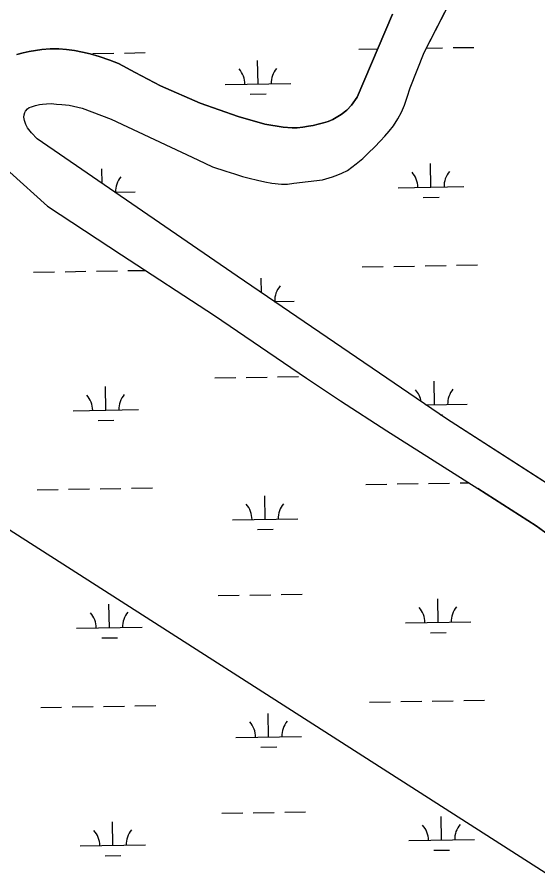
# Model space of a CAD drawing. Extents: x 3855477 to 3893699, y 299188 to 325115.
# Drawn here: x 3889723 to 3890518, y 318313 to 319613 of the extents above; entities that cross this region are included whole.
import ezdxf

# ---------------------------------------------------------------- set-up
doc = ezdxf.new("R2010")
doc.units = 0
for name, color, linetype in [('V-RIVR-EDGE', 7, 'Continuous'), ('V-TOPO-SHOR', 7, 'Continuous'), ('V-UTIL-LINE', 7, 'Continuous'), ('V-WETL-SWMP', 7, 'Continuous')]:
    doc.layers.add(name, color=color, linetype=linetype)

msp = doc.modelspace()

# ---------------------------------------------------------------- linework, layer by layer
at = {"layer": 'V-RIVR-EDGE'}
msp.add_spline([(3882913.1, 320040.1), (3882915.6, 320023.3), (3882920.8, 320004.6), (3882925.9, 319994.2), (3882938.6, 319980.2), (3882958.1, 319959.4), (3882969.6, 319947.1), (3882988.7, 319921.1), (3882997.8, 319910.3), (3883016.9, 319894.3), (3883040.8, 319875.1), (3883065.5, 319858.3), (3883074.2, 319851.2), (3883077, 319846.8), (3883076.2, 319838.4), (3883079.4, 319836), (3883089.7, 319829.6), (3883100.9, 319827.6), (3883118.4, 319827.1), (3883127.2, 319826.3), (3883136.7, 319823.5), (3883150.2, 319817.9), (3883163.8, 319815.5), (3883172.5, 319812.3), (3883186.9, 319803.4), (3883204, 319792.6), (3883220.3, 319786.6), (3883247, 319781), (3883267.7, 319771.8), (3883286.4, 319765.3), (3883334.2, 319752.1), (3883358.5, 319742.8), (3883374, 319734.8), (3883397.1, 319726.4), (3883413, 319725.2), (3883429.8, 319723.9), (3883441.3, 319723.1), (3883453.3, 319720.7), (3883466, 319713.1), (3883480, 319705.1), (3883489.9, 319704.3), (3883527.3, 319690.2), (3883553.2, 319677), (3883567.5, 319671.4), (3883604.2, 319655), (3883613.7, 319653.3), (3883624.5, 319652.9), (3883634.4, 319650.1), (3883661.5, 319638.5), (3883676.2, 319631.3), (3883689, 319621.7), (3883706.1, 319614.5), (3883729.2, 319605.6), (3883766.6, 319588.4), (3883795.7, 319578), (3883824, 319569.5), (3883888.4, 319543.1), (3883936.2, 319521.8), (3883952.9, 319515.8), (3884166, 319447.5), (3884193.5, 319441.1), (3884330.9, 319398.5), (3884355.6, 319389.7), (3884375.1, 319382), (3884570.2, 319313.4), (3884589.7, 319305.4), (3884662.9, 319270.9), (3884854.8, 319175.2), (3884883, 319156.4), (3884897.4, 319146.8), (3884909.7, 319140.4), (3884940, 319128.8), (3884943.1, 319128.8), (3884951.9, 319128.7), (3884958.3, 319127.1), (3884973.8, 319120.7), (3884981, 319119.9), (3884992.5, 319118.7), (3885018.8, 319115.4), (3885038.7, 319110.2), (3885055.5, 319103.8), (3885077.8, 319091), (3885091.3, 319083), (3885105.2, 319077.4), (3885120.8, 319072.5), (3885137.9, 319066.5), (3885153.8, 319061.7), (3885176.1, 319054.1), (3885192.4, 319047.2), (3885212.7, 319042), (3885236.6, 319036.4), (3885260.9, 319028.7), (3885280.8, 319023.5), (3885320.3, 319009.5), (3885333.4, 319006.6), (3885341.8, 319010.6), (3885349, 319010.6), (3885360.9, 319007.4), (3885367.3, 319002.2), (3885375.2, 318990.6), (3885390.7, 318976.6), (3885409.8, 318961), (3885442, 318941), (3885463.5, 318930.6), (3885519.6, 318891.4), (3885550.3, 318866.6), (3885563.4, 318858.2), (3885583.3, 318852.6), (3885601.2, 318845.8), (3885609.6, 318839.8), (3885620.7, 318828.2), (3885637.4, 318818.2), (3885654.5, 318811), (3885670.5, 318809.3), (3885686, 318808.9), (3885702.3, 318805.3), (3885731.8, 318796), (3885773.2, 318778.8), (3885814.6, 318765.5), (3885852.1, 318760.3), (3885861.3, 318759.8), (3885864.9, 318764.6), (3885869.6, 318765), (3885880.8, 318765), (3885903.1, 318760.9), (3885937.8, 318754.1), (3885959.3, 318753.2), (3885986, 318750), (3886007.5, 318748.7), (3886012.7, 318748.7), (3886021, 318743.5), (3886024.6, 318743.5), (3886037, 318744.3), (3886045.7, 318744.2), (3886058.5, 318742.6), (3886070, 318737.8), (3886082, 318736.6), (3886104.3, 318732.5), (3886127, 318728.5), (3886153.7, 318723.7), (3886184.8, 318716.8), (3886220.6, 318705.6), (3886238.1, 318702.3), (3886252.9, 318700.7), (3886283.5, 318690.3), (3886299.9, 318684.2), (3886315.4, 318684.2), (3886332.9, 318683.8), (3886350.5, 318679.3), (3886368, 318674.1), (3886377.5, 318674.9), (3886395.1, 318673.2), (3886413.4, 318672), (3886429.7, 318666.8), (3886442.5, 318658.4), (3886451.2, 318653.6), (3886461.2, 318649.6), (3886487.5, 318641.9), (3886521.7, 318631.9), (3886548.8, 318623), (3886589.4, 318610.6), (3886599.4, 318610.2), (3886610.5, 318606.2), (3886629.6, 318593.7), (3886640, 318584.2), (3886659.1, 318574.9), (3886680.6, 318563.7), (3886701.7, 318556.1), (3886720.4, 318549.3), (3886735.5, 318541.3), (3886747, 318538.1), (3886763, 318535.2), (3886783.3, 318525.6), (3886805.6, 318518.4), (3886818.3, 318514.8), (3886870.9, 318500.7), (3886884.8, 318500.7), (3886895.2, 318500.6), (3886902.4, 318496.2), (3886910.3, 318494.2), (3886931.8, 318488.6), (3886964.9, 318480.5), (3886991.2, 318474.1), (3887000, 318474.1), (3887005.5, 318476), (3887011.1, 318481.2), (3887013.9, 318481.6), (3887016.3, 318480.4), (3887017.5, 318474.8), (3887019.1, 318470.8), (3887027.4, 318468), (3887043.4, 318462.8), (3887054.5, 318458.4), (3887069.7, 318456), (3887077.2, 318454), (3887087.6, 318450.7), (3887101.9, 318446.7), (3887154.9, 318424.3), (3887167.6, 318420.7), (3887188.3, 318414.6), (3887203.4, 318407.4), (3887217.4, 318402.2), (3887228.1, 318399.4), (3887240.1, 318394.2), (3887254.8, 318385.4), (3887275.5, 318376.5), (3887283.1, 318370.5), (3887288.6, 318366.2), (3887293.8, 318366.1), (3887302.6, 318364.5), (3887320.9, 318356.1), (3887334.8, 318348.9), (3887347.6, 318344.9), (3887367.1, 318337.7), (3887387.4, 318324.9), (3887405.7, 318317.6), (3887416, 318315.6), (3887424, 318315.2), (3887432.4, 318310.4), (3887439.9, 318306), (3887457.8, 318300.4), (3887483.7, 318289.5), (3887497.3, 318286.3), (3887518, 318277.1), (3887536.3, 318269.1), (3887554.6, 318263.5), (3887566.9, 318261), (3887592, 318252.6), (3887630.7, 318239.8), (3887658.9, 318229.7), (3887684.8, 318222.5), (3887705.9, 318216.9), (3887729.4, 318208.8), (3887756.1, 318199.6), (3887774.8, 318192), (3887794.3, 318184), (3887813.4, 318177.9), (3887834.5, 318168.7), (3887845.3, 318163.1), (3887852, 318156.7), (3887853.6, 318153.1), (3887859.2, 318148.3), (3887867.5, 318142.7), (3887873.9, 318140.7), (3887888.7, 318136.3), (3887904.2, 318132.7), (3887912.9, 318129.1), (3887924.5, 318126.7), (3887934.1, 318127), (3887939.2, 318126.6), (3887957.6, 318119.8), (3887971.5, 318115.8), (3887987.4, 318111.4), (3888004.9, 318104.9), (3888020.5, 318101.7), (3888032.4, 318098.5), (3888062.3, 318083.3), (3888089.4, 318070.8), (3888114.8, 318059.2), (3888138.3, 318051.2), (3888172.2, 318040.4), (3888205.2, 318029.1), (3888225.5, 318024.3), (3888240.7, 318017.9), (3888261, 318005.5), (3888270.5, 317999.1), (3888283.2, 317993.1), (3888296.8, 317985.8), (3888310.7, 317981.8), (3888328.2, 317977), (3888351.3, 317970.6), (3888385.2, 317962.9), (3888403.9, 317956.9), (3888426.2, 317947.7), (3888456.9, 317934.4), (3888480.3, 317921.6), (3888501, 317912.8), (3888524.5, 317903.6), (3888535.7, 317900.4), (3888548.8, 317894.4), (3888572.7, 317886.7), (3888589.4, 317880.3), (3888622.1, 317867.9), (3888643.6, 317858.7), (3888662.7, 317846.7), (3888675, 317839.8), (3888693.7, 317831.8), (3888718.4, 317821.4), (3888732.8, 317816.6), (3888741.1, 317810.6), (3888752.3, 317808.2), (3888769.4, 317803.3), (3888782.9, 317796.9), (3888796.1, 317787.3), (3888809.2, 317778.1), (3888821.5, 317772.1), (3888833.9, 317768.9), (3888876.1, 317752.5), (3888901.6, 317743.6), (3888917.9, 317736.4), (3888936.2, 317728.4), (3888954.9, 317717.2), (3888975.6, 317709.2), (3888995.9, 317704.3), (3889006.7, 317698.7), (3889030.1, 317685.9), (3889058.4, 317669.5), (3889086.7, 317654.7), (3889114.5, 317640.7), (3889137.6, 317630.7), (3889158.3, 317621.4), (3889182.2, 317611.8), (3889201.3, 317602.6), (3889223.2, 317589.8), (3889248.7, 317581.4), (3889267, 317574.9), (3889284.9, 317567.3), (3889318.7, 317550.5), (3889342.2, 317543.7), (3889366.5, 317536), (3889375.3, 317532.8), (3889379.3, 317530), (3889383.6, 317525.2), (3889392.8, 317522), (3889413.1, 317513.6), (3889433.8, 317506.8), (3889450.9, 317498), (3889480.8, 317482), (3889501.1, 317472.7), (3889535.7, 317462.3), (3889554.4, 317453.1), (3889589.1, 317435.9), (3889622.9, 317417), (3889642, 317409.8), (3889673, 317391.8), (3889721.6, 317364.6), (3889737.1, 317353.8), (3889772.5, 317333), (3889784.9, 317326.2), (3889810.7, 317308.2), (3889827.9, 317302.6), (3889858.1, 317286.5), (3889880, 317274.5), (3889894.7, 317269.3), (3889918.2, 317253.7), (3889950, 317230.1), (3889967.5, 317212.9), (3889983, 317195.8), (3890012.1, 317173.8), (3890106, 317108.6), (3890125.4, 317093.8), (3890144.9, 317082.6), (3890167.6, 317075), (3890186.3, 317064.9), (3890221.8, 317046.9), (3890258, 317025.3), (3890331.2, 316987.7), (3890369.8, 316967.6), (3890390.9, 316957.6), (3890407.6, 316945.6), (3890422.7, 316932), (3890429.5, 316927.2), (3890449, 316914), (3890471.7, 316903.6), (3890490, 316896.4), (3890500, 316888), (3890521, 316869.2), (3890535, 316861.6), (3890551.3, 316852.8), (3890573.2, 316840), (3890585.9, 316827.2), (3890608.2, 316813.6), (3890639.2, 316793.6), (3890667.5, 316774.4), (3890678.6, 316764.4), (3890688.5, 316754.4), (3890700.9, 316746.8), (3890712.8, 316743.2), (3890739.5, 316735.2), (3890774.5, 316714.8), (3890820.3, 316686.8), (3890859.3, 316660.8), (3890897.1, 316634.8), (3890934.9, 316609.6), (3890937.7, 316609.6), (3890950.8, 316605.9), (3890969.5, 316592.3), (3890995.4, 316573.5), (3891054.6, 316535.1), (3891075.7, 316526.3), (3891110.8, 316503.1), (3891142.2, 316482.7), (3891182.8, 316458.7), (3891207, 316441.9), (3891221.8, 316435.9), (3891228.9, 316432.3), (3891244.9, 316421.9), (3891276.7, 316396.3), (3891289, 316391.1), (3891298.2, 316384.7), (3891322.8, 316368.3), (3891339.9, 316353.9), (3891357.1, 316344.7), (3891370.6, 316337.1), (3891398.4, 316318.3), (3891409.8, 316310.6)], degree=3, dxfattribs=at)
at = {"layer": 'V-TOPO-SHOR'}
msp.add_line((3890287.6, 318980.9), (3890426.2, 318892.5), dxfattribs=at)
for points in [[(3890556.6, 318884.5), (3890378.5, 318999), (3890059.1, 319217), (3889753.6, 319427.2), (3889744.9, 319436), (3889738.9, 319443.8), (3889736.2, 319449.2), (3889734, 319455), (3889733, 319460.2), (3889733.5, 319463.8), (3889734.5, 319467.4), (3889735.9, 319469.6), (3889738.7, 319472.7), (3889741.3, 319474.7), (3889745.1, 319476.1), (3889751.1, 319477.9), (3889756.9, 319479.4), (3889761.5, 319480), (3889767.7, 319480.8), (3889775, 319480.9), (3889783.2, 319479.9), (3889791, 319479.6), (3889802.3, 319478.4), (3889822.3, 319473.7), (3889866.5, 319457.1), (3889999, 319394.8), (3890021.4, 319384.5), (3890041.4, 319377.8), (3890054.7, 319373.4), (3890067.2, 319369.5), (3890077, 319366.9), (3890090, 319363.8), (3890101.3, 319361.2), (3890112.1, 319359.1), (3890126.4, 319357.6), (3890136, 319358), (3890145.4, 319359.1), (3890189.1, 319364.5), (3890204.3, 319369.2), (3890212.7, 319372), (3890218.9, 319374.5), (3890227.2, 319378.7), (3890240.7, 319388.8), (3890250.7, 319396.9), (3890259.7, 319405.8), (3890268.7, 319414.5), (3890277.9, 319424.1), (3890284.6, 319431), (3890291, 319439), (3890297.6, 319447.1), (3890304, 319457.6), (3890309.7, 319467.8), (3890314.3, 319478.5), (3890318.6, 319490.7), (3890323, 319504.8), (3890344.7, 319558.9), (3890417.6, 319702.6)], [(3889722.7, 319555.9), (3889732, 319558.5), (3889741.1, 319560.3), (3889751.2, 319561.9), (3889760.5, 319563.4), (3889773.3, 319564.7), (3889786.6, 319564.6), (3889798.3, 319563.8), (3889810.5, 319562.1), (3889822.8, 319559.6), (3889834.7, 319556.9), (3889848.3, 319553.1), (3889864.5, 319547.4), (3889877.7, 319542.3), (3889903, 319528.6), (3889941.7, 319507.9), (3890002.2, 319481.5), (3890060.7, 319461), (3890101.3, 319449.4), (3890129.2, 319444.7), (3890142.8, 319443.8), (3890150.5, 319443.8), (3890159, 319444.8), (3890167.6, 319446.4), (3890175, 319447.6), (3890182.5, 319449.5), (3890190.5, 319451.3), (3890197.7, 319453.4), (3890205.1, 319456.5), (3890217.9, 319464.5), (3890226.5, 319471.1), (3890233.4, 319478.7), (3890242, 319490.9), (3890295.9, 319617.6)], [(3889711.9, 319376.1), (3889769.4, 319324.4), (3889882.3, 319249.8), (3890024.3, 319156.9), (3890165, 319061.3), (3890216.6, 319026.5), (3890287.6, 318980.9)], [(3891376.8, 318283.8), (3891328.5, 318312.7), (3891231.9, 318372.2), (3891126.4, 318437.7), (3891092.8, 318461.7), (3891072.3, 318474.5), (3891050.8, 318491), (3891021.9, 318518.1), (3890976.3, 318551.8), (3890937.1, 318575.8), (3890806.2, 318654.9), (3890677.7, 318725.5), (3890589.6, 318781.2), (3890515.3, 318835.7), (3890426.2, 318892.5)]]:
    msp.add_lwpolyline(points, dxfattribs=at)
at = {"layer": 'V-UTIL-LINE'}
msp.add_lwpolyline([(3878833.4, 323112.8), (3887889.7, 319996.5), (3891385.6, 317757.3)], dxfattribs=at)
at = {"layer": 'V-WETL-SWMP'}
for p, q in [((3890344.7, 319558.9), (3890417.6, 319702.6)), ((3889838.7, 319557.5), (3889870.7, 319558)), ((3889886.7, 319558.2), (3889918.6, 319558.8)), ((3890244.5, 319564.1), (3890273.3, 319564.5)), ((3890323, 319504.8), (3890344.7, 319558.9)), ((3890348.1, 319565.8), (3890372.5, 319566.2)), ((3890388.5, 319566.4), (3890420.5, 319566.9)), ((3890090.8, 319510.8), (3890090.2, 319546.8)), ((3890040.8, 319510), (3890140.8, 319511.6)), ((3890079, 319495.2), (3890103, 319495.6)), ((3890318.6, 319490.7), (3890323, 319504.8)), ((3889751.1, 319477.9), (3889756.9, 319479.4)), ((3889756.9, 319479.4), (3889761.5, 319480)), ((3889761.5, 319480), (3889767.7, 319480.8)), ((3889767.7, 319480.8), (3889775, 319480.9)), ((3889775, 319480.9), (3889783.2, 319479.9)), ((3889783.2, 319479.9), (3889791, 319479.7)), ((3889791, 319479.7), (3889802.3, 319478.4)), ((3890314.3, 319478.5), (3890318.6, 319490.7)), ((3889733.5, 319463.8), (3889734.5, 319467.4)), ((3889734.5, 319467.4), (3889735.9, 319469.6)), ((3889735.9, 319469.6), (3889738.7, 319472.7)), ((3889738.7, 319472.7), (3889741.3, 319474.7)), ((3889741.3, 319474.7), (3889745.1, 319476.1)), ((3889745.1, 319476.1), (3889751.1, 319477.9)), ((3889802.3, 319478.4), (3889822.3, 319473.7)), ((3889822.3, 319473.7), (3889866.5, 319457.1)), ((3890304, 319457.6), (3890309.7, 319467.8)), ((3890309.7, 319467.8), (3890314.3, 319478.5)), ((3889733, 319460.2), (3889733.5, 319463.8)), ((3889734, 319455), (3889733, 319460.2)), ((3889736.2, 319449.2), (3889734, 319455)), ((3889866.5, 319457.1), (3889999, 319394.8)), ((3890297.6, 319447.1), (3890304, 319457.6)), ((3889738.9, 319443.8), (3889736.2, 319449.2)), ((3889744.9, 319436), (3889738.9, 319443.8)), ((3890291, 319439), (3890297.6, 319447.1)), ((3889753.6, 319427.2), (3889744.9, 319436)), ((3890059.1, 319217), (3889753.6, 319427.2)), ((3890277.9, 319424.1), (3890284.6, 319431)), ((3890284.6, 319431), (3890291, 319439)), ((3890259.7, 319405.8), (3890268.7, 319414.5)), ((3890268.7, 319414.5), (3890277.9, 319424.1)), ((3890250.7, 319396.9), (3890259.7, 319405.8)), ((3889999, 319394.8), (3890021.4, 319384.5)), ((3890227.2, 319378.7), (3890240.7, 319388.8)), ((3890240.7, 319388.8), (3890250.7, 319396.9)), ((3890354.8, 319353.2), (3890354.2, 319389.2)), ((3889711.9, 319376.1), (3889769.4, 319324.4)), ((3889852.7, 319359), (3889852.4, 319381)), ((3890021.4, 319384.5), (3890041.4, 319377.8)), ((3890041.4, 319377.8), (3890054.7, 319373.4)), ((3890218.8, 319374.5), (3890227.2, 319378.7)), ((3890054.7, 319373.4), (3890067.2, 319369.5)), ((3890067.2, 319369.5), (3890077, 319366.9)), ((3890077, 319366.9), (3890090, 319363.8)), ((3890090, 319363.8), (3890101.3, 319361.2)), ((3890145.4, 319359.1), (3890189.1, 319364.5)), ((3890189.1, 319364.5), (3890204.3, 319369.2)), ((3890204.3, 319369.2), (3890212.7, 319372)), ((3890212.7, 319372), (3890218.8, 319374.5)), ((3890101.3, 319361.2), (3890112.1, 319359.1)), ((3890112.1, 319359.1), (3890126.4, 319357.6)), ((3890126.4, 319357.6), (3890136, 319358)), ((3890136, 319358), (3890145.4, 319359.1)), ((3890304.8, 319352.4), (3890404.8, 319354)), ((3889872.5, 319345.4), (3889903, 319345.9)), ((3890343.1, 319337.6), (3890367.1, 319338)), ((3889769.4, 319324.4), (3889882.3, 319249.8)), ((3889882.3, 319249.8), (3890024.3, 319156.9)), ((3890249.9, 319231.4), (3890281.9, 319232)), ((3890297.9, 319232.2), (3890329.9, 319232.7)), ((3890345.9, 319233), (3890377.9, 319233.5)), ((3890393.9, 319233.8), (3890425.9, 319234.3)), ((3889748.1, 319223.3), (3889780.1, 319223.8)), ((3889796.1, 319224), (3889828.1, 319224.6)), ((3889844.1, 319224.8), (3889876.1, 319225.3)), ((3889892.1, 319225.6), (3889918.7, 319226)), ((3890378.5, 318999), (3890059.1, 319217)), ((3890096, 319191.8), (3890095.6, 319214.2)), ((3890115.5, 319178.5), (3890146.2, 319179)), ((3890024.3, 319156.9), (3890165, 319061.3)), ((3890072.7, 319062.4), (3890104.7, 319062.9)), ((3890120.7, 319063.1), (3890152.7, 319063.7)), ((3890024.7, 319061.6), (3890056.7, 319062.1)), ((3890165, 319061.3), (3890216.6, 319026.5)), ((3890360.2, 319020.6), (3890359.6, 319056.6)), ((3889858.4, 319012.4), (3889857.8, 319048.4)), ((3890216.6, 319026.5), (3890287.6, 318980.9)), ((3889808.4, 319011.6), (3889908.4, 319013.2)), ((3890347.2, 319020.4), (3890410.2, 319021.4)), ((3890369.3, 319005.3), (3890372.5, 319005.4)), ((3890556.6, 318884.5), (3890378.5, 318999)), ((3889846.6, 318996.8), (3889870.6, 318997.2)), ((3890287.6, 318980.9), (3890426.2, 318892.5)), ((3890255.4, 318898.8), (3890287.3, 318899.3)), ((3890303.3, 318899.6), (3890335.3, 318900.1)), ((3890351.3, 318900.4), (3890383.3, 318900.9)), ((3890399.3, 318901.1), (3890412.3, 318901.4)), ((3889753.5, 318890.6), (3889785.5, 318891.1)), ((3889801.5, 318891.4), (3889833.5, 318891.9)), ((3889849.5, 318892.2), (3889881.5, 318892.7)), ((3889897.5, 318893), (3889929.5, 318893.5)), ((3890101.6, 318845.6), (3890101, 318881.5)), ((3890426.2, 318892.5), (3890515.3, 318835.7)), ((3890051.6, 318844.7), (3890151.6, 318846.4)), ((3890089.9, 318829.9), (3890113.9, 318830.3)), ((3890515.3, 318835.7), (3890589.6, 318781.2)), ((3890030.1, 318728.9), (3890062.1, 318729.5)), ((3890078.1, 318729.7), (3890110.1, 318730.2)), ((3890126.1, 318730.5), (3890158.1, 318731)), ((3889863.8, 318679.8), (3889863.2, 318715.8)), ((3890365.6, 318688), (3890365.1, 318724)), ((3890315.7, 318687.2), (3890415.6, 318688.8)), ((3889813.8, 318679), (3889913.8, 318680.6)), ((3890353.9, 318672.3), (3890377.9, 318672.7)), ((3889852.1, 318664.2), (3889876.1, 318664.6)), ((3890404.8, 318568.5), (3890436.7, 318569)), ((3889758.9, 318558), (3889790.9, 318558.5)), ((3889806.9, 318558.8), (3889838.9, 318559.3)), ((3889854.9, 318559.6), (3889886.9, 318560.1)), ((3889902.9, 318560.3), (3889934.9, 318560.9)), ((3890260.8, 318566.2), (3890292.8, 318566.7)), ((3890308.8, 318567), (3890340.8, 318567.5)), ((3890356.8, 318567.7), (3890388.8, 318568.3)), ((3890107, 318512.9), (3890106.4, 318548.9)), ((3890057, 318512.1), (3890157, 318513.7)), ((3890095.3, 318497.3), (3890119.3, 318497.7)), ((3890035.5, 318396.3), (3890067.5, 318396.8)), ((3890083.5, 318397.1), (3890115.5, 318397.6)), ((3890131.5, 318397.9), (3890163.5, 318398.4)), ((3890371.1, 318355.3), (3890370.5, 318391.3)), ((3889869.2, 318347.2), (3889868.6, 318383.2)), ((3889819.2, 318346.3), (3889919.2, 318348)), ((3890321.1, 318354.5), (3890421.1, 318356.2)), ((3890359.3, 318339.7), (3890383.3, 318340.1)), ((3889857.5, 318331.5), (3889881.5, 318331.9))]:
    msp.add_line(p, q, dxfattribs=at)
msp.add_lwpolyline([(3890295.9, 319617.6), (3890242, 319490.9), (3890233.4, 319478.7), (3890226.5, 319471.1), (3890217.9, 319464.5), (3890205.1, 319456.5), (3890197.7, 319453.4), (3890190.5, 319451.3), (3890182.5, 319449.5), (3890175, 319447.6), (3890167.6, 319446.4), (3890159, 319444.8), (3890150.5, 319443.8), (3890142.8, 319443.8), (3890129.2, 319444.7), (3890101.3, 319449.4), (3890060.7, 319461), (3890002.2, 319481.5), (3889941.7, 319507.9), (3889903, 319528.6), (3889877.7, 319542.3), (3889864.5, 319547.4), (3889848.3, 319553.1), (3889834.7, 319556.9), (3889822.8, 319559.6), (3889810.5, 319562.1), (3889798.3, 319563.8), (3889786.6, 319564.6), (3889773.3, 319564.7), (3889760.5, 319563.4), (3889751.2, 319561.9), (3889741.1, 319560.3), (3889732, 319558.5), (3889722.7, 319555.9)], dxfattribs=at)
for centre, start, end in [((3890035.5, 319510.4), 0.1615, 41.7052), ((3890146, 319512.2), 140.1615, 181.7052), ((3890299.6, 319352.8), 0.1615, 41.7052), ((3890410, 319354.6), 140.1615, 181.7052), ((3889908.2, 319346.4), 140.1615, 181.7052), ((3890151.4, 319179.6), 140.1615, 181.7052), ((3890305, 319020.2), 8.5282, 41.7052), ((3890415.5, 319022), 140.1615, 181.7052), ((3889803.1, 319012), 0.1615, 41.7052), ((3889913.6, 319013.8), 140.1615, 181.7052), ((3890046.4, 318845.1), 0.1615, 41.7052), ((3890156.8, 318846.9), 140.1615, 181.7052), ((3890420.9, 318689.3), 140.1615, 181.7052), ((3889808.6, 318679.4), 0.1615, 41.7052), ((3889919, 318681.2), 140.1615, 181.7052), ((3890310.4, 318687.5), 0.1615, 41.7052), ((3890051.8, 318512.5), 0.1615, 41.7052), ((3890162.3, 318514.3), 140.1615, 181.7052), ((3890315.8, 318354.9), 0.1615, 41.7052), ((3890426.3, 318356.7), 140.1615, 181.7052), ((3889814, 318346.7), 0.1615, 41.7052), ((3889924.5, 318348.5), 140.1615, 181.7052)]:
    msp.add_arc(centre, 35.2, start, end, dxfattribs=at)

doc.saveas('drawing.dxf')
